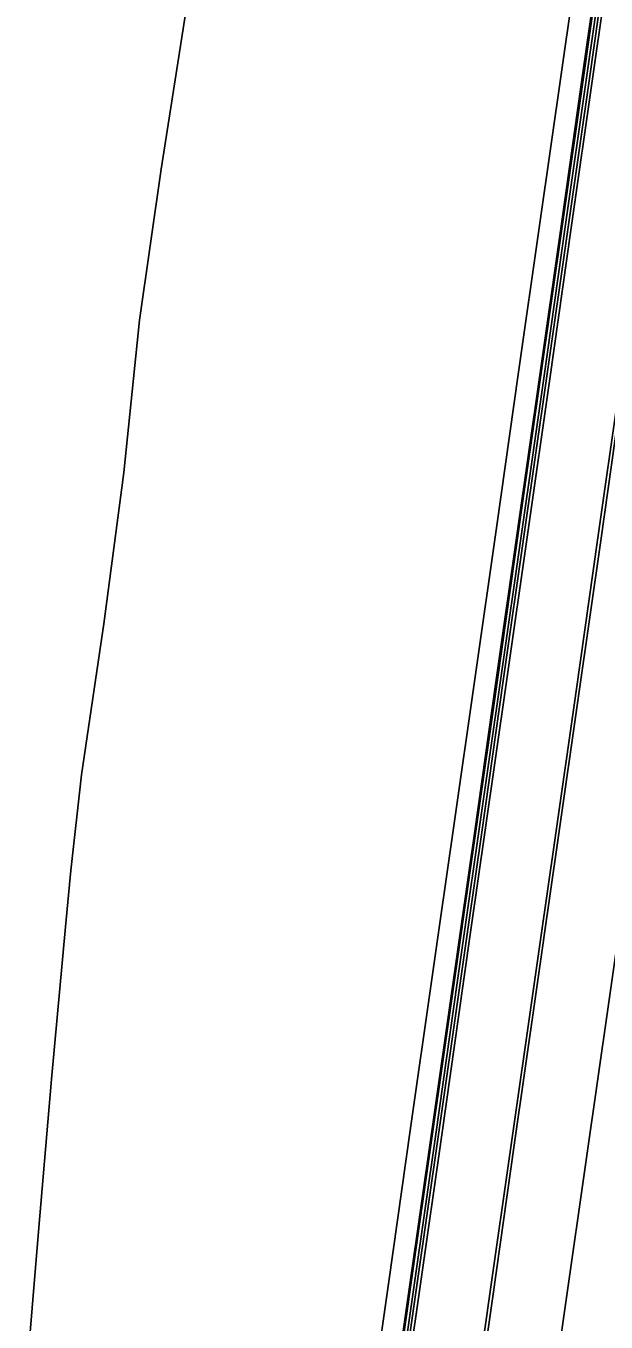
# Model space of a CAD drawing. Extents: x 1797478 to 1808916, y 246529 to 250952.
# Drawn here: x 1797731.2 to 1797826.2, y 248823.2 to 249035.4 of the extents above; entities that cross this region are included whole.
import ezdxf

# ---------------------------------------------------------------- set-up
doc = ezdxf.new("R2010")
doc.units = 0
for name, color, linetype in [('1', 7, 'Continuous'), ('60', 7, 'Continuous'), ('EDPV-LINE', 7, 'Continuous'), ('LIMT-CSLINE', 7, 'Continuous'), ('SHDR-UPAV', 7, 'Continuous')]:
    doc.layers.add(name, color=color, linetype=linetype)

msp = doc.modelspace()

# ---------------------------------------------------------------- linework, layer by layer
for points in [[(1797815.94, 248800.98), (1797819.48, 248825.72), (1797823.02, 248850.47), (1797826.55, 248875.22), (1797827.86, 248884.39), (1797827.86, 248884.4), (1797830.09, 248899.97), (1797833.62, 248924.72), (1797837.16, 248949.47), (1797840.7, 248974.22), (1797844.23, 248998.96), (1797847.77, 249023.71), (1797851.3, 249048.46), (1797854.84, 249073.21), (1797858.38, 249097.96), (1797861.91, 249122.71), (1797865.45, 249147.46), (1797868.99, 249172.21), (1797872.52, 249196.95), (1797876.06, 249221.7), (1797879.59, 249246.45), (1797883.13, 249271.2)], [(1797815.94, 248800.98), (1797819.48, 248825.72), (1797823.02, 248850.47), (1797826.55, 248875.22), (1797827.86, 248884.39), (1797827.86, 248884.4), (1797830.09, 248899.97), (1797833.62, 248924.72), (1797837.16, 248949.47), (1797840.7, 248974.22), (1797844.23, 248998.96), (1797847.77, 249023.71), (1797851.3, 249048.46), (1797854.84, 249073.21), (1797858.38, 249097.96), (1797861.91, 249122.71), (1797865.45, 249147.46), (1797868.99, 249172.21), (1797872.52, 249196.95), (1797876.06, 249221.7), (1797879.59, 249246.45), (1797883.13, 249271.2)], [(1797815.94, 248800.98), (1797819.48, 248825.72), (1797823.02, 248850.47), (1797826.55, 248875.22), (1797827.86, 248884.39), (1797827.86, 248884.4), (1797830.09, 248899.97), (1797833.62, 248924.72), (1797837.16, 248949.47), (1797840.7, 248974.22), (1797844.23, 248998.96), (1797847.77, 249023.71), (1797851.3, 249048.46), (1797854.84, 249073.21), (1797858.38, 249097.96), (1797861.91, 249122.71), (1797865.45, 249147.46), (1797868.99, 249172.21), (1797872.52, 249196.95), (1797876.06, 249221.7), (1797879.59, 249246.45), (1797883.13, 249271.2)], [(1797815.94, 248800.98), (1797819.48, 248825.72), (1797823.02, 248850.47), (1797826.55, 248875.22), (1797827.86, 248884.39), (1797827.86, 248884.4), (1797830.09, 248899.97), (1797833.62, 248924.72), (1797837.16, 248949.47), (1797840.7, 248974.22), (1797844.23, 248998.96), (1797847.77, 249023.71), (1797851.3, 249048.46), (1797854.84, 249073.21), (1797858.38, 249097.96), (1797861.91, 249122.71), (1797865.45, 249147.46), (1797868.99, 249172.21), (1797872.52, 249196.95), (1797876.06, 249221.7), (1797879.59, 249246.45), (1797883.13, 249271.2)], [(1797790.68, 248804.59), (1797794.22, 248829.33), (1797797.75, 248854.08), (1797801.29, 248878.83), (1797802.6, 248888), (1797802.6, 248888.01), (1797804.82, 248903.58), (1797808.36, 248928.33), (1797811.9, 248953.08), (1797815.43, 248977.83), (1797818.97, 249002.57), (1797822.5, 249027.32), (1797826.04, 249052.07), (1797829.58, 249076.82), (1797833.11, 249101.57), (1797836.65, 249126.32), (1797840.19, 249151.07), (1797843.72, 249175.82), (1797847.26, 249200.56), (1797850.79, 249225.31), (1797854.33, 249250.06)], [(1797791.19, 248804.51), (1797794.73, 248829.26), (1797798.27, 248854.01), (1797801.8, 248878.76), (1797803.11, 248887.93), (1797803.11, 248887.93), (1797805.34, 248903.51), (1797808.88, 248928.26), (1797812.41, 248953), (1797815.95, 248977.75), (1797819.48, 249002.5), (1797823.02, 249027.25), (1797826.56, 249052), (1797830.09, 249076.75), (1797833.63, 249101.5), (1797837.16, 249126.24), (1797840.7, 249150.99), (1797844.24, 249175.74), (1797847.77, 249200.49), (1797851.31, 249225.24), (1797854.85, 249249.99)], [(1797791.65, 248804.45), (1797795.19, 248829.2), (1797798.72, 248853.94), (1797802.26, 248878.69), (1797803.57, 248887.87), (1797803.57, 248887.87), (1797805.8, 248903.44), (1797809.33, 248928.19), (1797812.87, 248952.94), (1797816.4, 248977.69), (1797819.94, 249002.44), (1797823.48, 249027.18), (1797827.01, 249051.93), (1797830.55, 249076.68), (1797834.09, 249101.43), (1797837.62, 249126.18), (1797841.16, 249150.93), (1797844.69, 249175.68), (1797848.23, 249200.42), (1797851.77, 249225.17), (1797855.3, 249249.92)], [(1797803.56, 248802.75), (1797807.09, 248827.49), (1797810.63, 248852.24), (1797814.17, 248876.99), (1797815.48, 248886.16), (1797815.48, 248886.17), (1797817.7, 248901.74), (1797821.24, 248926.49), (1797824.77, 248951.24), (1797828.31, 248975.99), (1797831.85, 249000.73), (1797835.38, 249025.48), (1797838.92, 249050.23), (1797842.46, 249074.98), (1797845.99, 249099.73), (1797849.53, 249124.48), (1797853.06, 249149.23), (1797856.6, 249173.97), (1797860.14, 249198.72), (1797863.67, 249223.47), (1797867.21, 249248.22)], [(1797804.06, 248802.67), (1797807.6, 248827.42), (1797811.14, 248852.17), (1797814.67, 248876.92), (1797815.98, 248886.09), (1797815.98, 248886.1), (1797818.21, 248901.67), (1797821.74, 248926.42), (1797825.28, 248951.16), (1797828.82, 248975.91), (1797832.35, 249000.66), (1797835.89, 249025.41), (1797839.43, 249050.16), (1797842.96, 249074.91), (1797846.5, 249099.66), (1797850.03, 249124.41), (1797853.57, 249149.15), (1797857.11, 249173.9), (1797860.64, 249198.65), (1797864.18, 249223.4), (1797867.71, 249248.15)], [(1797804.06, 248802.67), (1797807.6, 248827.42), (1797811.14, 248852.17), (1797814.67, 248876.92), (1797815.98, 248886.09), (1797815.98, 248886.1), (1797818.21, 248901.67), (1797821.74, 248926.42), (1797825.28, 248951.16), (1797828.82, 248975.91), (1797832.35, 249000.66), (1797835.89, 249025.41), (1797839.43, 249050.16), (1797842.96, 249074.91), (1797846.5, 249099.66), (1797850.03, 249124.41), (1797853.57, 249149.15), (1797857.11, 249173.9), (1797860.64, 249198.65), (1797864.18, 249223.4), (1797867.71, 249248.15)]]:
    msp.add_lwpolyline(points)
at = {"layer": '1'}
msp.add_lwpolyline([(1797815.94, 248800.98), (1797819.48, 248825.72), (1797823.02, 248850.47), (1797826.55, 248875.22), (1797827.86, 248884.39), (1797827.86, 248884.4), (1797830.09, 248899.97), (1797833.62, 248924.72), (1797837.16, 248949.47), (1797840.7, 248974.22), (1797844.23, 248998.96), (1797847.77, 249023.71), (1797851.3, 249048.46), (1797854.84, 249073.21), (1797858.38, 249097.96), (1797861.91, 249122.71), (1797865.45, 249147.46), (1797868.99, 249172.21), (1797872.52, 249196.95), (1797876.06, 249221.7), (1797879.59, 249246.45), (1797883.13, 249271.2)], dxfattribs=at)
at = {"layer": '60'}
msp.add_lwpolyline([(1797731.16, 248813.09), (1797733.24, 248838.05), (1797735.34, 248863), (1797737.62, 248887.93), (1797738.51, 248897.16), (1797738.51, 248897.17), (1797740.29, 248912.8), (1797743.91, 248937.54), (1797747.2, 248962.32), (1797749.77, 248987.21), (1797753.31, 249011.96), (1797757.17, 249036.66), (1797761.13, 249061.35), (1797764.8, 249086.08), (1797768.39, 249110.82), (1797771.97, 249135.56), (1797775.46, 249160.31), (1797779.23, 249185.03), (1797782.93, 249209.75), (1797786.56, 249234.49), (1797789.71, 249259.29)], dxfattribs=at)
at = {"layer": 'EDPV-LINE'}
msp.add_lwpolyline([(1797804.06, 248802.67), (1797807.6, 248827.42), (1797811.14, 248852.17), (1797814.67, 248876.92), (1797815.98, 248886.09), (1797815.98, 248886.1), (1797818.21, 248901.67), (1797821.74, 248926.42), (1797825.28, 248951.16), (1797828.82, 248975.91), (1797832.35, 249000.66), (1797835.89, 249025.41), (1797839.43, 249050.16), (1797842.96, 249074.91), (1797846.5, 249099.66), (1797850.03, 249124.41), (1797853.57, 249149.15), (1797857.11, 249173.9), (1797860.64, 249198.65), (1797864.18, 249223.4), (1797867.71, 249248.15)], dxfattribs=at)
msp.add_lwpolyline([(1797804.06, 248802.67), (1797807.6, 248827.42), (1797811.14, 248852.17), (1797814.67, 248876.92), (1797815.98, 248886.09), (1797815.98, 248886.1), (1797818.21, 248901.67), (1797821.74, 248926.42), (1797825.28, 248951.16), (1797828.82, 248975.91), (1797832.35, 249000.66), (1797835.89, 249025.41), (1797839.43, 249050.16), (1797842.96, 249074.91), (1797846.5, 249099.66), (1797850.03, 249124.41), (1797853.57, 249149.15), (1797857.11, 249173.9), (1797860.64, 249198.65), (1797864.18, 249223.4), (1797867.71, 249248.15)], dxfattribs=at)
msp.add_lwpolyline([(1797804.06, 248802.67), (1797807.6, 248827.42), (1797811.14, 248852.17), (1797814.67, 248876.92), (1797815.98, 248886.09), (1797815.98, 248886.1), (1797818.21, 248901.67), (1797821.74, 248926.42), (1797825.28, 248951.16), (1797828.82, 248975.91), (1797832.35, 249000.66), (1797835.89, 249025.41), (1797839.43, 249050.16), (1797842.96, 249074.91), (1797846.5, 249099.66), (1797850.03, 249124.41), (1797853.57, 249149.15), (1797857.11, 249173.9), (1797860.64, 249198.65), (1797864.18, 249223.4), (1797867.71, 249248.15)], dxfattribs=at)
msp.add_lwpolyline([(1797804.06, 248802.67), (1797807.6, 248827.42), (1797811.14, 248852.17), (1797814.67, 248876.92), (1797815.98, 248886.09), (1797815.98, 248886.1), (1797818.21, 248901.67), (1797821.74, 248926.42), (1797825.28, 248951.16), (1797828.82, 248975.91), (1797832.35, 249000.66), (1797835.89, 249025.41), (1797839.43, 249050.16), (1797842.96, 249074.91), (1797846.5, 249099.66), (1797850.03, 249124.41), (1797853.57, 249149.15), (1797857.11, 249173.9), (1797860.64, 249198.65), (1797864.18, 249223.4), (1797867.71, 249248.15)], dxfattribs=at)
at = {"layer": 'LIMT-CSLINE'}
msp.add_lwpolyline([(1797731.16, 248813.09), (1797733.24, 248838.05), (1797735.34, 248863), (1797737.62, 248887.93), (1797738.51, 248897.16), (1797738.51, 248897.17), (1797740.29, 248912.8), (1797743.91, 248937.54), (1797747.2, 248962.32), (1797749.77, 248987.21), (1797753.31, 249011.96), (1797757.17, 249036.66), (1797761.13, 249061.35), (1797764.8, 249086.08), (1797768.39, 249110.82), (1797771.97, 249135.56), (1797775.46, 249160.31), (1797779.23, 249185.03), (1797782.93, 249209.75), (1797786.56, 249234.49), (1797789.71, 249259.29)], dxfattribs=at)
at = {"layer": 'SHDR-UPAV'}
for points in [[(1797787.04, 248805.11), (1797790.57, 248829.85), (1797794.11, 248854.6), (1797797.65, 248879.35), (1797798.96, 248888.52), (1797798.96, 248888.53), (1797801.18, 248904.1), (1797804.72, 248928.85), (1797808.25, 248953.6), (1797811.79, 248978.35), (1797815.33, 249003.1), (1797818.86, 249027.84), (1797822.4, 249052.59), (1797825.93, 249077.34), (1797829.47, 249102.09), (1797833.01, 249126.84), (1797836.54, 249151.59), (1797840.08, 249176.34), (1797843.62, 249201.08), (1797847.15, 249225.83), (1797850.69, 249250.58)], [(1797790.5, 248804.61), (1797794.04, 248829.36), (1797797.57, 248854.11), (1797801.11, 248878.86), (1797802.42, 248888.03), (1797802.42, 248888.03), (1797804.65, 248903.61), (1797808.18, 248928.35), (1797811.72, 248953.1), (1797815.25, 248977.85), (1797818.79, 249002.6), (1797822.33, 249027.35), (1797825.86, 249052.1), (1797829.4, 249076.85), (1797832.94, 249101.59), (1797836.47, 249126.34), (1797840.01, 249151.09), (1797843.54, 249175.84), (1797847.08, 249200.59), (1797850.62, 249225.34), (1797854.15, 249250.09)], [(1797792.18, 248804.37), (1797795.72, 248829.12), (1797799.26, 248853.87), (1797802.79, 248878.62), (1797804.1, 248887.79), (1797804.1, 248887.79), (1797806.33, 248903.36), (1797809.87, 248928.11), (1797813.4, 248952.86), (1797816.94, 248977.61), (1797820.47, 249002.36), (1797824.01, 249027.11), (1797827.55, 249051.86), (1797831.08, 249076.61), (1797834.62, 249101.35), (1797838.15, 249126.1), (1797841.69, 249150.85), (1797845.23, 249175.6), (1797848.76, 249200.35), (1797852.3, 249225.1), (1797855.84, 249249.85)], [(1797792.18, 248804.37), (1797795.72, 248829.12), (1797799.26, 248853.87), (1797802.79, 248878.62), (1797804.1, 248887.79), (1797804.1, 248887.79), (1797806.33, 248903.36), (1797809.87, 248928.11), (1797813.4, 248952.86), (1797816.94, 248977.61), (1797820.47, 249002.36), (1797824.01, 249027.11), (1797827.55, 249051.86), (1797831.08, 249076.61), (1797834.62, 249101.35), (1797838.15, 249126.1), (1797841.69, 249150.85), (1797845.23, 249175.6), (1797848.76, 249200.35), (1797852.3, 249225.1), (1797855.84, 249249.85)]]:
    msp.add_lwpolyline(points, dxfattribs=at)

doc.saveas('drawing.dxf')
